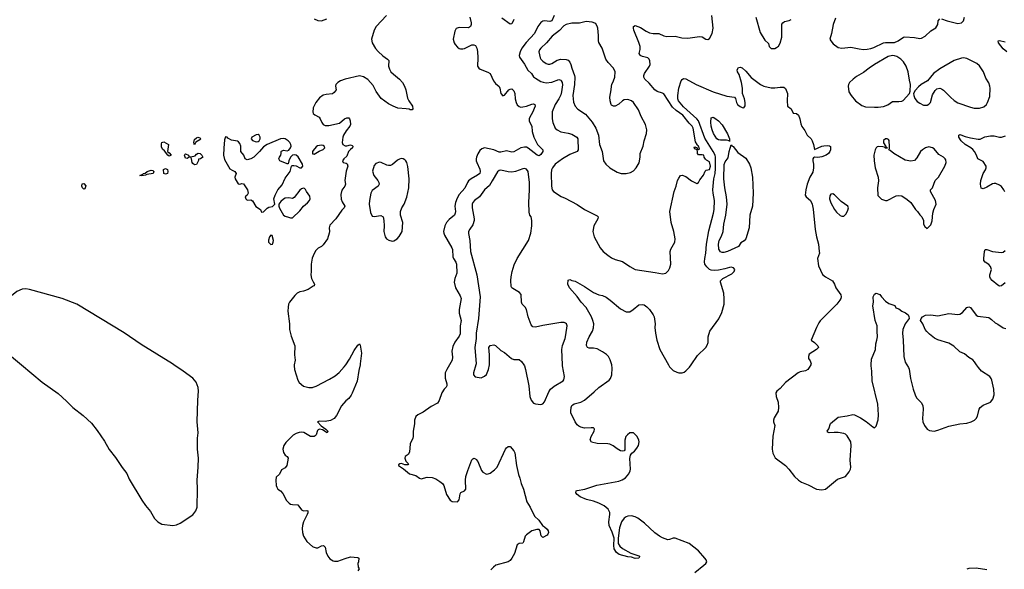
# Model space of a CAD drawing. Header units: inches. Extents: x 1834610 to 2027685, y 642842 to 774116.
# Tile 393 of 632: x 1986761 to 1997622, y 667746 to 673804. Entities that reach past the tile are written whole.
import ezdxf

# ---------------------------------------------------------------- set-up
doc = ezdxf.new("R2010")
doc.units = ezdxf.units.IN
doc.header["$MEASUREMENT"] = 0
for name, color, linetype in [('B9686', 7, 'Continuous'), ('B9687', 7, 'Continuous'), ('B9696', 7, 'Continuous'), ('B9697', 7, 'Continuous')]:
    doc.layers.add(name, color=color, linetype=linetype)

msp = doc.modelspace()

# ---------------------------------------------------------------- linework, layer by layer
at = {"layer": 'B9686', "color": 5, "elevation": 180}
for points in [[(1986782, 670000), (1987011, 669810), (1987184, 669684), (1987279, 669599), (1987348, 669530), (1987462, 669442), (1987555, 669355), (1987616, 669276), (1987697, 669157), (1987750, 669067), (1987819, 668979), (1987890, 668868), (1987942, 668802), (1987970, 668739), (1988110, 668507), (1988150, 668448), (1988203, 668383), (1988250, 668307), (1988286, 668270), (1988330, 668242), (1988450, 668229), (1988490, 668237), (1988530, 668253), (1988670, 668348), (1988705, 668390), (1988719, 668430), (1988724, 668630), (1988719, 668730), (1988730, 668870), (1988732, 668970), (1988721, 669070), (1988722, 669190), (1988729, 669250), (1988720, 669370), (1988725, 669610), (1988734, 669710), (1988729, 669751), (1988709, 669810), (1988670, 669851), (1988566, 669930), (1988462, 670000)], [(1989789, 670000), (1989787, 669990), (1989793, 669950), (1989830, 669830), (1989845, 669805), (1989890, 669765), (1989950, 669749), (1989990, 669751), (1990000, 669754)], [(1990000, 669209), (1989990, 669208), (1989970, 669210), (1989895, 669255), (1989870, 669258), (1989845, 669255), (1989810, 669244), (1989777, 669223), (1989698, 669142), (1989674, 669110), (1989663, 669070), (1989672, 669032), (1989690, 669005), (1989711, 668990), (1989722, 668970), (1989709, 668891), (1989690, 668864), (1989650, 668841), (1989626, 668794), (1989590, 668761), (1989585, 668730), (1989590, 668670), (1989596, 668650), (1989610, 668630), (1989638, 668610), (1989662, 668582), (1989706, 668506), (1989735, 668475), (1989750, 668464), (1989770, 668459), (1989830, 668458), (1989870, 668400), (1989890, 668392), (1989930, 668396), (1989941, 668390), (1989939, 668370), (1989932, 668350), (1989892, 668268), (1989881, 668230), (1989877, 668197), (1989881, 668150), (1989893, 668110), (1989930, 668053), (1989990, 667999), (1990000, 667995)]]:
    msp.add_lwpolyline(points, dxfattribs=at)
at = {"layer": 'B9687', "color": 5, "elevation": 180}
for points in [[(1990000, 672833), (1989999, 672830), (1989995, 672790), (1990000, 672771)], [(1990000, 672363), (1989990, 672350), (1989990, 672327), (1990000, 672325)], [(1990000, 671202), (1989986, 671174), (1989976, 671110), (1989978, 671030), (1989974, 670990), (1989981, 670950), (1990000, 670914)], [(1990000, 670865), (1989945, 670830), (1989892, 670812), (1989850, 670804), (1989822, 670790), (1989795, 670765), (1989739, 670690), (1989727, 670670), (1989723, 670637), (1989720, 670590), (1989738, 670450), (1989738, 670390), (1989757, 670317), (1989798, 670210), (1989793, 670110), (1989799, 670050), (1989789, 670000)], [(1988462, 670000), (1988447, 670010), (1988103, 670223), (1987914, 670354), (1987390, 670670), (1987228, 670730), (1986870, 670829), (1986830, 670836), (1986790, 670834), (1986730, 670807), (1986510, 670630), (1986470, 670587), (1986383, 670470), (1986372, 670450), (1986367, 670427), (1986372, 670410), (1986417, 670330), (1986470, 670271), (1986628, 670128), (1986782, 670000)]]:
    msp.add_lwpolyline(points, dxfattribs=at)
at = {"layer": 'B9687', "color": 5}
for points, elevation in [([(1988690, 672426), (1988682, 672450), (1988690, 672482), (1988710, 672502), (1988726, 672510), (1988750, 672502), (1988758, 672490), (1988750, 672478), (1988705, 672455)], 160), ([(1989030, 672511), (1989022, 672478), (1989012, 672388), (1989011, 672310), (1989022, 672262), (1989081, 672161), (1989104, 672144), (1989136, 672130), (1989148, 672110), (1989135, 672070), (1989137, 672050), (1989170, 671996), (1989190, 671991), (1989210, 671999), (1989230, 671993), (1989273, 671930), (1989283, 671890), (1989272, 671868), (1989248, 671852), (1989256, 671830), (1989270, 671816), (1989310, 671817), (1989330, 671806), (1989365, 671745), (1989419, 671710), (1989430, 671682), (1989450, 671687), (1989492, 671728), (1989510, 671738), (1989550, 671744), (1989570, 671762), (1989574, 671770), (1989566, 671830), (1989578, 671870), (1989610, 671930), (1989656, 671984), (1989690, 672058), (1989743, 672130), (1989759, 672190), (1989765, 672195), (1989784, 672196), (1989810, 672193), (1989850, 672172), (1989870, 672170), (1989883, 672190), (1989882, 672210), (1989833, 672293), (1989811, 672311), (1989790, 672314), (1989770, 672309), (1989747, 672290), (1989729, 672250), (1989724, 672216), (1989710, 672215), (1989630, 672250), (1989619, 672270), (1989627, 672290), (1989643, 672310), (1989647, 672330), (1989646, 672350), (1989650, 672356), (1989670, 672365), (1989710, 672358), (1989730, 672366), (1989748, 672390), (1989754, 672410), (1989751, 672430), (1989741, 672450), (1989722, 672470), (1989690, 672490), (1989670, 672494), (1989639, 672490), (1989490, 672430), (1989450, 672404), (1989406, 672350), (1989344, 672290), (1989310, 672269), (1989270, 672261), (1989250, 672270), (1989235, 672310), (1989200, 672350), (1989201, 672410), (1989190, 672440), (1989176, 672456), (1989164, 672464), (1989097, 672477), (1989058, 672498), (1989050, 672510)], 180), ([(1989390, 672537), (1989370, 672534), (1989323, 672510), (1989315, 672490), (1989330, 672471), (1989370, 672459), (1989390, 672461), (1989403, 672470), (1989413, 672490), (1989414, 672510), (1989403, 672530)], 180), ([(1988410, 672299), (1988395, 672310), (1988360, 672360), (1988336, 672376), (1988324, 672404), (1988325, 672435), (1988330, 672451), (1988350, 672456), (1988401, 672430), (1988391, 672351), (1988410, 672338), (1988431, 672309), (1988430, 672306)], 160), ([(1988690, 672205), (1988670, 672218), (1988662, 672230), (1988658, 672270), (1988650, 672286), (1988630, 672288), (1988610, 672275), (1988590, 672278), (1988579, 672310), (1988582, 672318), (1988590, 672325), (1988622, 672310), (1988632, 672292), (1988650, 672291), (1988695, 672305), (1988710, 672322), (1988729, 672331), (1988752, 672330), (1988770, 672312), (1988782, 672290), (1988754, 672270), (1988733, 672267), (1988733, 672253), (1988710, 672209)], 160), ([(1988110, 672082), (1988088, 672088), (1988119, 672101), (1988128, 672110), (1988146, 672114), (1988168, 672130), (1988210, 672145), (1988230, 672142), (1988242, 672130), (1988234, 672110), (1988162, 672098), (1988150, 672089)], 160), ([(1988370, 672102), (1988350, 672108), (1988349, 672151), (1988370, 672162), (1988390, 672151), (1988394, 672130), (1988390, 672109)], 160), ([(1987470, 671935), (1987455, 671950), (1987445, 671970), (1987450, 671995), (1987470, 671998), (1987490, 671971), (1987480, 671940)], 160), ([(1989890, 671947), (1989870, 671940), (1989850, 671925), (1989790, 671843), (1989770, 671834), (1989730, 671842), (1989690, 671837), (1989670, 671826), (1989640, 671800), (1989619, 671770), (1989619, 671750), (1989626, 671726), (1989670, 671650), (1989690, 671638), (1989726, 671626), (1989750, 671619), (1989770, 671621), (1989850, 671697), (1989893, 671750), (1989936, 671784), (1989959, 671810), (1989965, 671830), (1989960, 671860), (1989924, 671910), (1989913, 671933), (1989902, 671942)], 180), ([(1989530, 671428), (1989518, 671410), (1989505, 671375), (1989504, 671350), (1989530, 671326), (1989550, 671331), (1989559, 671350), (1989560, 671370), (1989547, 671427)], 180)]:
    msp.add_lwpolyline(points, close=True, dxfattribs=dict(at, elevation=elevation))
at = {"layer": 'B9696', "color": 5}
for points, elevation in [([(1990516, 670000), (1990501, 669939), (1990482, 669818), (1990430, 669689), (1990416, 669664), (1990391, 669630), (1990358, 669602), (1990310, 669549), (1990257, 669443), (1990230, 669409), (1990190, 669385), (1990130, 669377), (1990070, 669380), (1990048, 669372), (1990087, 669327), (1990139, 669290), (1990159, 669270), (1990152, 669250), (1990102, 669282), (1990070, 669290), (1990055, 669285), (1990045, 669275), (1990030, 669229), (1990022, 669218), (1990010, 669210), (1990000, 669209)], 180), ([(1990000, 669754), (1990030, 669763), (1990179, 669841), (1990240, 669880), (1990284, 669916), (1990342, 669978), (1990357, 670000)], 180), ([(1991502, 670000), (1991471, 669950), (1991455, 669910), (1991453, 669853), (1991472, 669790), (1991474, 669770), (1991467, 669753), (1991445, 669730), (1991418, 669690), (1991390, 669605), (1991370, 669576), (1991301, 669539), (1991210, 669477), (1991152, 669448), (1991130, 669430), (1991116, 669390), (1991115, 669350), (1991102, 669270), (1991102, 669210), (1991098, 669190), (1991068, 669130), (1991062, 669038), (1991047, 669013), (1991015, 668990), (1991008, 668972), (1991019, 668939), (1991051, 668909), (1991041, 668899), (1991030, 668896), (1991010, 668898), (1990971, 668911), (1990954, 668910), (1990941, 668899), (1990939, 668890), (1990994, 668854), (1991060, 668800), (1991130, 668779), (1991170, 668751), (1991190, 668745), (1991257, 668763), (1991310, 668759), (1991350, 668742), (1991395, 668715), (1991424, 668690), (1991439, 668670), (1991470, 668571), (1991508, 668508), (1991530, 668495), (1991589, 668491), (1991609, 668511), (1991621, 668579), (1991629, 668591), (1991669, 668611), (1991684, 668630), (1991678, 668730), (1991683, 668770), (1991704, 668836), (1991750, 668952), (1991758, 668962), (1991770, 668971), (1991790, 668965), (1991797, 668957), (1991813, 668933), (1991855, 668835), (1991870, 668816), (1991910, 668795), (1991930, 668799), (1991950, 668807), (1991999, 668841), (1992027, 668870), (1992121, 669070), (1992130, 669084), (1992150, 669099), (1992170, 669098), (1992212, 669052), (1992224, 669030), (1992240, 668890), (1992263, 668790), (1992278, 668750), (1992291, 668690), (1992319, 668630), (1992354, 668490), (1992392, 668432), (1992439, 668330), (1992489, 668289), (1992528, 668228), (1992550, 668216), (1992580, 668190), (1992592, 668170), (1992595, 668150), (1992588, 668132), (1992578, 668122), (1992530, 668095), (1992514, 668114), (1992503, 668170), (1992490, 668183), (1992465, 668185), (1992410, 668170), (1992350, 668127), (1992335, 668110), (1992319, 668050), (1992310, 668035), (1992270, 668030), (1992250, 668014), (1992219, 667921), (1992191, 667869), (1992170, 667842), (1992150, 667828), (1992014, 667790), (1991986, 667770), (1991959, 667741)], 220), ([(1991792, 670000), (1991768, 669910), (1991767, 669890), (1991787, 669867), (1991850, 669855), (1991890, 669875), (1991910, 669895), (1991934, 669950), (1991943, 670000)], 240), ([(1992321, 670000), (1992328, 669988), (1992342, 669950), (1992379, 669770), (1992388, 669650), (1992402, 669610), (1992430, 669579), (1992451, 669571), (1992510, 669561), (1992530, 669571), (1992550, 669591), (1992598, 669702), (1992618, 669730), (1992656, 669764), (1992755, 669825), (1992765, 669835), (1992770, 669870), (1992748, 669990), (1992747, 670000)], 240), ([(1994208, 667712), (1994309, 667790), (1994329, 667810), (1994339, 667830), (1994335, 667850), (1994319, 667870), (1994249, 667950), (1994144, 668030), (1993990, 668090), (1993970, 668089), (1993930, 668073), (1993910, 668072), (1993850, 668092), (1993817, 668110), (1993768, 668148), (1993653, 668253), (1993579, 668310), (1993550, 668326), (1993510, 668335), (1993470, 668333), (1993450, 668326), (1993430, 668310), (1993401, 668270), (1993376, 668204), (1993362, 668090), (1993361, 668030), (1993380, 668000), (1993410, 667975), (1993503, 667923), (1993590, 667896), (1993598, 667890), (1993597, 667883), (1993591, 667869), (1993550, 667867), (1993510, 667881), (1993470, 667884), (1993375, 667910), (1993345, 667930), (1993319, 667970), (1993315, 668010), (1993318, 668090), (1993297, 668157), (1993265, 668230), (1993261, 668270), (1993271, 668350), (1993269, 668371), (1993252, 668410), (1993210, 668445), (1993150, 668475), (1993090, 668498), (1993014, 668514), (1992944, 668544), (1992909, 668570), (1992897, 668590), (1992899, 668610), (1992910, 668616), (1992995, 668630), (1993128, 668672), (1993370, 668716), (1993408, 668732), (1993444, 668756), (1993480, 668800), (1993494, 668830), (1993497, 668850), (1993491, 668969), (1993497, 669003), (1993513, 669027), (1993543, 669050), (1993570, 669081), (1993588, 669112), (1993593, 669150), (1993591, 669170), (1993574, 669210), (1993530, 669249), (1993490, 669249), (1993464, 669230), (1993448, 669210), (1993435, 669170), (1993436, 669064), (1993427, 669053), (1993413, 669047), (1993390, 669052), (1993350, 669073), (1993306, 669106), (1993270, 669125), (1993250, 669130), (1993130, 669134), (1993068, 669148), (1993053, 669173), (1993065, 669210), (1993097, 669270), (1993101, 669290), (1993097, 669297), (1993090, 669304), (1993066, 669306), (1992990, 669303), (1992950, 669312), (1992930, 669322), (1992910, 669339), (1992887, 669370), (1992842, 669470), (1992840, 669490), (1992844, 669530), (1992852, 669550), (1992861, 669559), (1992879, 669570), (1992950, 669590), (1992990, 669612), (1993098, 669702), (1993150, 669750), (1993264, 669830), (1993278, 669850), (1993291, 669889), (1993296, 669964), (1993291, 670000)], 220), ([(1993917, 670000), (1993930, 669976), (1993970, 669938), (1994010, 669918), (1994030, 669913), (1994070, 669913), (1994090, 669919), (1994110, 669933), (1994150, 669974), (1994167, 670000)], 220), ([(1995486, 670000), (1995471, 669969), (1995453, 669947), (1995430, 669933), (1995370, 669924), (1995347, 669913), (1995210, 669805), (1995150, 669739), (1995111, 669710), (1995101, 669690), (1995105, 669650), (1995128, 669590), (1995133, 669530), (1995127, 669490), (1995084, 669416), (1995076, 669390), (1995077, 669370), (1995091, 669330), (1995068, 669212), (1995060, 669070), (1995067, 669027), (1995095, 668975), (1995210, 668889), (1995246, 668850), (1995308, 668768), (1995350, 668729), (1995386, 668706), (1995457, 668677), (1995550, 668628), (1995610, 668622), (1995648, 668630), (1995782, 668738), (1995871, 668769), (1995910, 668819), (1995925, 668850), (1995928, 668870), (1995923, 668950), (1995934, 669110), (1995930, 669150), (1995890, 669217), (1995870, 669235), (1995850, 669244), (1995790, 669255), (1995745, 669255), (1995690, 669249), (1995676, 669256), (1995669, 669270), (1995685, 669295), (1995706, 669354), (1995790, 669422), (1995890, 669436), (1995950, 669453), (1995970, 669450), (1996037, 669417), (1996097, 669377), (1996170, 669316), (1996190, 669305), (1996210, 669322), (1996230, 669392), (1996235, 669450), (1996226, 669566), (1996164, 669824), (1996160, 669930), (1996152, 669990), (1996153, 670000)], 220), ([(1996547, 670000), (1996566, 669970), (1996573, 669953), (1996587, 669850), (1996617, 669730), (1996638, 669670), (1996655, 669635), (1996703, 669583), (1996722, 669550), (1996728, 669510), (1996719, 669410), (1996722, 669370), (1996740, 669330), (1996770, 669289), (1996795, 669275), (1996850, 669270), (1996890, 669280), (1997010, 669323), (1997130, 669349), (1997210, 669356), (1997256, 669370), (1997292, 669390), (1997313, 669410), (1997325, 669435), (1997343, 669510), (1997355, 669530), (1997390, 669556), (1997470, 669588), (1997497, 669623), (1997511, 669670), (1997506, 669730), (1997486, 669830), (1997477, 669850), (1997461, 669870), (1997370, 669931), (1997337, 669970), (1997317, 670000)], 220), ([(1990000, 667995), (1990030, 667982), (1990050, 667984), (1990090, 668005), (1990111, 668010), (1990130, 667991), (1990142, 667930), (1990159, 667890), (1990182, 667862), (1990218, 667838), (1990234, 667834), (1990270, 667835), (1990350, 667867), (1990410, 667884), (1990490, 667876), (1990502, 667870), (1990499, 667830), (1990491, 667810), (1990496, 667770), (1990505, 667750), (1990490, 667728)], 180), ([(1997430, 667740), (1997310, 667757), (1997230, 667756), (1997210, 667746)], 220)]:
    msp.add_lwpolyline(points, dxfattribs=dict(at, elevation=elevation))
at = {"layer": 'B9697', "color": 5}
for points, elevation in [([(1990809, 673851), (1990694, 673730), (1990670, 673690), (1990643, 673590), (1990650, 673550), (1990686, 673486), (1990714, 673454), (1990766, 673406), (1990819, 673370), (1990833, 673353), (1990830, 673290), (1990840, 673260), (1990856, 673230), (1990883, 673203), (1990950, 673150), (1990985, 673110), (1991007, 673070), (1991021, 673030), (1991040, 672940), (1991054, 672910), (1991094, 672850), (1991098, 672822), (1991092, 672810), (1991070, 672810), (1991057, 672817), (1991023, 672823), (1990933, 672830), (1990880, 672850), (1990830, 672875), (1990750, 672936), (1990694, 673014), (1990659, 673079), (1990603, 673143), (1990555, 673175), (1990510, 673184), (1990351, 673149), (1990301, 673130), (1990270, 673110), (1990250, 673090), (1990245, 673070), (1990252, 673030), (1990230, 673000), (1990210, 672986), (1990141, 672979), (1990109, 672971), (1990070, 672941), (1990027, 672890), (1990000, 672833)], 180), ([(1990010, 673812), (1990050, 673794), (1990090, 673792), (1990150, 673812)], 180), ([(1991726, 673830), (1991741, 673770), (1991740, 673750), (1991732, 673728), (1991710, 673714), (1991610, 673716), (1991575, 673705), (1991561, 673679), (1991543, 673590), (1991553, 673550), (1991564, 673530), (1991590, 673502), (1991610, 673485), (1991622, 673482), (1991650, 673483), (1991668, 673488), (1991750, 673525), (1991770, 673528), (1991790, 673519), (1991805, 673490), (1991812, 673452), (1991815, 673385), (1991810, 673290), (1991824, 673270), (1991839, 673259), (1991924, 673224), (1991949, 673209), (1991987, 673130), (1992010, 673102), (1992049, 673069), (1992059, 673050), (1992069, 672989), (1992090, 672963), (1992110, 672971), (1992157, 673030), (1992170, 673039), (1992190, 673041), (1992210, 673020), (1992223, 672990), (1992228, 672930), (1992238, 672890), (1992250, 672867), (1992270, 672848), (1992290, 672841), (1992310, 672842), (1992350, 672850), (1992410, 672873), (1992430, 672875), (1992443, 672870), (1992447, 672850), (1992418, 672782), (1992389, 672730), (1992382, 672710), (1992381, 672690), (1992387, 672670), (1992410, 672630), (1992414, 672570), (1992433, 672510), (1992474, 672430), (1992531, 672370), (1992533, 672350), (1992510, 672318), (1992490, 672305), (1992470, 672312), (1992370, 672388), (1992350, 672397), (1992330, 672399), (1992289, 672391), (1992210, 672348), (1992190, 672343), (1992130, 672357), (1992070, 672344), (1992050, 672345), (1991990, 672371), (1991890, 672390), (1991858, 672382), (1991837, 672363), (1991814, 672326), (1991800, 672290), (1991796, 672270), (1991797, 672250), (1991804, 672230), (1991836, 672156), (1991839, 672130), (1991835, 672110), (1991812, 672090), (1991740, 672050), (1991712, 672028), (1991700, 672010), (1991673, 671947), (1991610, 671877), (1991585, 671835), (1991568, 671790), (1991561, 671750), (1991569, 671690), (1991566, 671670), (1991556, 671650), (1991497, 671603), (1991468, 671570), (1991450, 671530), (1991436, 671470), (1991439, 671450), (1991448, 671428), (1991529, 671289), (1991535, 671270), (1991540, 671190), (1991547, 671170), (1991573, 671130), (1991581, 671110), (1991582, 671010), (1991560, 670950), (1991554, 670910), (1991568, 670848), (1991620, 670760), (1991630, 670730), (1991608, 670608), (1991610, 670570), (1991630, 670490), (1991621, 670430), (1991620, 670340), (1991610, 670316), (1991562, 670250), (1991539, 670201), (1991529, 670151), (1991537, 670083), (1991533, 670050), (1991502, 670000)], 220), ([(1992213, 673807), (1992190, 673760), (1992170, 673753), (1992079, 673819)], 220), ([(1992658, 673850), (1992630, 673790), (1992610, 673783), (1992549, 673791), (1992530, 673786), (1992510, 673773), (1992475, 673730), (1992440, 673650), (1992349, 673551), (1992301, 673490), (1992280, 673450), (1992272, 673410), (1992274, 673390), (1992330, 673315), (1992367, 673247), (1992405, 673210), (1992430, 673173), (1992450, 673158), (1992510, 673124), (1992534, 673114), (1992569, 673109), (1992630, 673116), (1992710, 673143), (1992730, 673136), (1992735, 673130), (1992744, 673110), (1992747, 673087), (1992738, 673010), (1992730, 672975), (1992710, 672933), (1992668, 672870), (1992635, 672790), (1992635, 672710), (1992642, 672670), (1992669, 672610), (1992690, 672589), (1992730, 672567), (1992810, 672554), (1992850, 672541), (1992908, 672508), (1992917, 672490), (1992920, 672370), (1992910, 672352), (1992830, 672317), (1992749, 672271), (1992667, 672210), (1992638, 672170), (1992628, 672150), (1992623, 672110), (1992629, 671969), (1992636, 671930), (1992651, 671911), (1992735, 671855), (1992778, 671838), (1992910, 671767), (1992990, 671711), (1993130, 671643), (1993141, 671630), (1993139, 671610), (1993093, 671530), (1993083, 671470), (1993098, 671410), (1993165, 671290), (1993199, 671250), (1993248, 671208), (1993290, 671179), (1993330, 671159), (1993410, 671137), (1993490, 671082), (1993550, 671051), (1993770, 671019), (1993850, 671003), (1993890, 671011), (1993919, 671041), (1993934, 671070), (1993943, 671110), (1993938, 671250), (1993945, 671275), (1993986, 671350), (1993992, 671390), (1993978, 671470), (1993947, 671570), (1993932, 671690), (1993979, 671910), (1994003, 671970), (1994017, 672030), (1994030, 672058), (1994050, 672086), (1994070, 672091), (1994110, 672076), (1994170, 672026), (1994230, 671998), (1994250, 672011), (1994262, 672038), (1994304, 672090), (1994324, 672136), (1994334, 672146), (1994370, 672154), (1994382, 672190), (1994370, 672238), (1994336, 672256), (1994325, 672265), (1994312, 672290), (1994309, 672309), (1994290, 672315), (1994250, 672315), (1994239, 672330), (1994236, 672356), (1994229, 672369), (1994218, 672378), (1994210, 672378), (1994202, 672390), (1994210, 672402), (1994233, 672393), (1994238, 672378), (1994250, 672374), (1994258, 672382), (1994248, 672410), (1994237, 672417), (1994234, 672430), (1994217, 672457), (1994191, 672610), (1994178, 672630), (1994144, 672664), (1994077, 672750), (1994003, 672803), (1993961, 672841), (1993865, 672985), (1993853, 672993), (1993793, 673013), (1993768, 673030), (1993705, 673105), (1993655, 673150), (1993647, 673170), (1993647, 673190), (1993654, 673210), (1993708, 673290), (1993715, 673310), (1993712, 673350), (1993704, 673370), (1993690, 673382), (1993630, 673398), (1993606, 673410), (1993600, 673420), (1993596, 673430), (1993606, 673474), (1993604, 673510), (1993592, 673552), (1993536, 673690), (1993530, 673710), (1993530, 673730), (1993550, 673741), (1993610, 673716), (1993670, 673678), (1993710, 673659), (1993750, 673650), (1993810, 673650), (1993866, 673626), (1993898, 673618), (1993990, 673622), (1994064, 673604), (1994130, 673601), (1994258, 673618), (1994290, 673614), (1994330, 673590), (1994350, 673586), (1994370, 673598), (1994398, 673650), (1994411, 673710), (1994395, 673850)], 240), ([(1994881, 673830), (1994930, 673661), (1994980, 673580), (1995020, 673540), (1995030, 673507), (1995050, 673488), (1995090, 673488), (1995110, 673497), (1995130, 673513), (1995150, 673544), (1995168, 673610), (1995167, 673753), (1995179, 673770), (1995197, 673783), (1995250, 673795), (1995270, 673805)], 240), ([(1995761, 673819), (1995735, 673750), (1995716, 673650), (1995697, 673590), (1995707, 673570), (1995736, 673536), (1995790, 673499), (1995830, 673490), (1995930, 673500), (1996021, 673481), (1996070, 673477), (1996110, 673479), (1996150, 673485), (1996183, 673497), (1996290, 673548), (1996313, 673553), (1996410, 673554), (1996450, 673571), (1996509, 673610), (1996526, 673614), (1996630, 673609), (1996690, 673598), (1996710, 673601), (1996750, 673622), (1996810, 673680), (1996867, 673713), (1996887, 673750), (1996894, 673790), (1996910, 673812)], 240), ([(1996930, 673812), (1996991, 673791), (1997110, 673761), (1997150, 673770), (1997170, 673790), (1997184, 673830)], 240), ([(1997651, 673451), (1997610, 673482), (1997559, 673550), (1997555, 673570), (1997570, 673575), (1997630, 673560)], 220), ([(1994167, 670000), (1994236, 670104), (1994330, 670190), (1994345, 670215), (1994354, 670246), (1994356, 670310), (1994372, 670370), (1994473, 670507), (1994505, 670575), (1994531, 670669), (1994533, 670727), (1994530, 670790), (1994490, 670910), (1994493, 670927), (1994518, 670950), (1994616, 671004), (1994644, 671030), (1994651, 671050), (1994634, 671070), (1994610, 671075), (1994590, 671074), (1994541, 671059), (1994470, 671044), (1994430, 671040), (1994390, 671042), (1994370, 671051), (1994339, 671079), (1994319, 671110), (1994315, 671135), (1994317, 671170), (1994330, 671230), (1994337, 671330), (1994363, 671477), (1994414, 671670), (1994420, 671710), (1994424, 671810), (1994410, 671890), (1994408, 671930), (1994417, 672050), (1994431, 672109), (1994436, 672164), (1994436, 672290), (1994431, 672310), (1994411, 672350), (1994318, 672498), (1994249, 672690), (1994231, 672711), (1994085, 672845), (1994028, 672910), (1994019, 672930), (1994019, 672970), (1994032, 673048), (1994059, 673130), (1994070, 673145), (1994085, 673155), (1994110, 673152), (1994224, 673090), (1994410, 673008), (1994562, 672962), (1994647, 672950), (1994657, 672937), (1994667, 672890), (1994678, 672870), (1994710, 672846), (1994730, 672836), (1994750, 672833), (1994764, 672856), (1994765, 672890), (1994756, 672930), (1994734, 672990), (1994733, 673050), (1994724, 673110), (1994698, 673198), (1994679, 673230), (1994675, 673250), (1994690, 673278), (1994710, 673282), (1994730, 673272), (1994770, 673236), (1994828, 673168), (1994931, 673090), (1994970, 673073), (1995049, 673051), (1995090, 673051), (1995150, 673061), (1995190, 673061), (1995210, 673046), (1995230, 672990), (1995227, 672910), (1995231, 672851), (1995270, 672822), (1995292, 672772), (1995330, 672771), (1995350, 672751), (1995366, 672710), (1995376, 672656), (1995387, 672627), (1995422, 672582), (1995446, 672530), (1995490, 672490), (1995504, 672470), (1995519, 672430), (1995530, 672372), (1995609, 672410), (1995630, 672415), (1995677, 672417), (1995694, 672414), (1995705, 672405), (1995706, 672370), (1995696, 672350), (1995681, 672330), (1995656, 672310), (1995609, 672291), (1995565, 672285), (1995530, 672290), (1995517, 672283), (1995510, 672270), (1995510, 672250), (1995517, 672210), (1995518, 672170), (1995510, 672122), (1995476, 672070), (1995448, 671992), (1995431, 671930), (1995424, 671870), (1995436, 671850), (1995485, 671810), (1995502, 671770), (1995515, 671715), (1995534, 671490), (1995549, 671409), (1995571, 671330), (1995580, 671250), (1995582, 671230), (1995560, 671170), (1995571, 671091), (1995616, 670996), (1995649, 670969), (1995702, 670942), (1995725, 670925), (1995748, 670888), (1995765, 670850), (1995817, 670770), (1995823, 670750), (1995819, 670730), (1995808, 670712), (1995774, 670670), (1995710, 670601), (1995590, 670484), (1995576, 670464), (1995551, 670411), (1995492, 670270), (1995530, 670245), (1995566, 670210), (1995571, 670190), (1995552, 670170), (1995470, 670119), (1995462, 670090), (1995463, 670070), (1995482, 670042), (1995490, 670010), (1995486, 670000)], 220), ([(1990000, 672771), (1990000, 672770), (1990016, 672756), (1990063, 672730), (1990077, 672710), (1990094, 672670), (1990110, 672649), (1990130, 672636), (1990170, 672636), (1990290, 672662), (1990345, 672710), (1990370, 672722), (1990390, 672722), (1990400, 672710), (1990407, 672690), (1990412, 672648), (1990403, 672630), (1990362, 672578), (1990332, 672530), (1990325, 672510), (1990317, 672450), (1990324, 672430), (1990350, 672414), (1990370, 672413), (1990410, 672425), (1990430, 672417), (1990435, 672410), (1990433, 672390), (1990410, 672374), (1990389, 672351), (1990370, 672299), (1990336, 672270), (1990322, 672250), (1990331, 672231), (1990363, 672223), (1990375, 672215), (1990380, 672190), (1990364, 672136), (1990348, 672030), (1990355, 671990), (1990348, 671970), (1990314, 671926), (1990302, 671878), (1990306, 671826), (1990318, 671798), (1990348, 671750), (1990340, 671730), (1990316, 671704), (1990250, 671610), (1990182, 671538), (1990175, 671510), (1990177, 671470), (1990174, 671450), (1990157, 671390), (1990110, 671323), (1990090, 671305), (1990055, 671285), (1990025, 671255), (1990000, 671202)], 180), ([(1997626, 671906), (1997615, 671930), (1997590, 671965), (1997570, 671981), (1997530, 672000), (1997510, 672000), (1997490, 671995), (1997430, 671957), (1997390, 671938), (1997367, 671947), (1997358, 671990), (1997364, 672030), (1997390, 672110), (1997416, 672150), (1997423, 672170), (1997421, 672190), (1997390, 672242), (1997330, 672269), (1997317, 672310), (1997294, 672350), (1997274, 672374), (1997252, 672392), (1997190, 672428), (1997147, 672470), (1997122, 672510), (1997121, 672530), (1997130, 672538), (1997144, 672536), (1997190, 672517), (1997250, 672500), (1997334, 672486), (1997354, 672486), (1997408, 672512), (1997470, 672524), (1997510, 672522), (1997568, 672508), (1997590, 672509), (1997635, 672525)], 220), ([(1990000, 672325), (1990010, 672322), (1990064, 672356), (1990110, 672373), (1990126, 672390), (1990121, 672410), (1990110, 672417), (1990090, 672420), (1990048, 672412), (1990030, 672402), (1990000, 672363)], 180), ([(1992747, 670000), (1992740, 670170), (1992748, 670212), (1992777, 670290), (1992787, 670330), (1992799, 670430), (1992792, 670450), (1992780, 670460), (1992766, 670466), (1992730, 670468), (1992530, 670434), (1992450, 670414), (1992420, 670420), (1992402, 670442), (1992370, 670530), (1992351, 670611), (1992336, 670636), (1992304, 670670), (1992296, 670690), (1992294, 670774), (1992276, 670796), (1992200, 670840), (1992189, 670849), (1992183, 670863), (1992177, 670930), (1992181, 670970), (1992193, 671030), (1992217, 671103), (1992248, 671172), (1992375, 671370), (1992398, 671450), (1992409, 671530), (1992409, 671590), (1992403, 671630), (1992390, 671650), (1992382, 671682), (1992379, 671790), (1992385, 671930), (1992383, 672010), (1992370, 672129), (1992350, 672155), (1992330, 672162), (1992310, 672161), (1992230, 672130), (1992190, 672123), (1992150, 672127), (1992070, 672147), (1992050, 672143), (1992030, 672128), (1991974, 672026), (1991943, 671977), (1991888, 671930), (1991833, 671850), (1991778, 671810), (1991760, 671790), (1991753, 671770), (1991751, 671731), (1991774, 671610), (1991773, 671590), (1991758, 671542), (1991725, 671495), (1991712, 671468), (1991712, 671448), (1991728, 671370), (1991734, 671250), (1991804, 670990), (1991840, 670750), (1991821, 670510), (1991797, 670350), (1991795, 670290), (1991783, 670190), (1991795, 670010), (1991792, 670000)], 240), ([(1997630, 670904), (1997590, 670872), (1997570, 670867), (1997550, 670876), (1997489, 670929), (1997471, 670950), (1997463, 670970), (1997464, 670990), (1997479, 671050), (1997470, 671084), (1997450, 671105), (1997410, 671130), (1997397, 671150), (1997396, 671170), (1997403, 671250), (1997410, 671270), (1997430, 671270), (1997490, 671250), (1997590, 671239), (1997610, 671241), (1997630, 671259)], 220), ([(1990000, 670914), (1990012, 670890), (1990008, 670870), (1990000, 670865)], 180), ([(1993291, 670000), (1993290, 670010), (1993276, 670056), (1993256, 670090), (1993233, 670113), (1993190, 670144), (1993130, 670176), (1993090, 670184), (1993042, 670182), (1993023, 670190), (1993014, 670214), (1993017, 670250), (1993041, 670310), (1993080, 670370), (1993092, 670408), (1993094, 670450), (1993085, 670490), (1993070, 670530), (1993010, 670632), (1992954, 670690), (1992910, 670753), (1992824, 670850), (1992809, 670890), (1992810, 670934), (1992830, 670942), (1992851, 670931), (1992890, 670921), (1992990, 670864), (1993090, 670796), (1993150, 670770), (1993190, 670763), (1993230, 670745), (1993274, 670714), (1993390, 670617), (1993450, 670585), (1993490, 670585), (1993529, 670610), (1993590, 670662), (1993630, 670665), (1993650, 670660), (1993680, 670640), (1993709, 670609), (1993750, 670550), (1993758, 670530), (1993771, 670451), (1993768, 670410), (1993774, 670350), (1993788, 670270), (1993823, 670170), (1993917, 670000)], 220), ([(1996153, 670000), (1996156, 670064), (1996200, 670170), (1996204, 670230), (1996217, 670270), (1996223, 670310), (1996218, 670370), (1996221, 670430), (1996198, 670490), (1996172, 670650), (1996178, 670690), (1996177, 670750), (1996190, 670778), (1996210, 670791), (1996250, 670776), (1996267, 670750), (1996310, 670701), (1996350, 670674), (1996413, 670653), (1996427, 670627), (1996458, 670618), (1996491, 670590), (1996533, 670573), (1996562, 670550), (1996570, 670534), (1996571, 670510), (1996530, 670450), (1996503, 670390), (1996499, 670350), (1996507, 670270), (1996514, 670090), (1996527, 670030), (1996547, 670000)], 220), ([(1997317, 670000), (1997294, 670034), (1997274, 670054), (1997230, 670080), (1997181, 670121), (1997130, 670144), (1997065, 670205), (1997010, 670239), (1996890, 670274), (1996853, 670293), (1996796, 670336), (1996766, 670366), (1996750, 670390), (1996723, 670450), (1996699, 670490), (1996704, 670510), (1996719, 670530), (1996752, 670548), (1996810, 670550), (1996890, 670539), (1997010, 670565), (1997110, 670555), (1997130, 670557), (1997162, 670578), (1997210, 670631), (1997230, 670639), (1997250, 670630), (1997310, 670547), (1997330, 670536), (1997450, 670520), (1997480, 670500), (1997522, 670462), (1997550, 670448), (1997610, 670406), (1997639, 670401)], 220), ([(1990357, 670000), (1990398, 670062), (1990450, 670158), (1990490, 670218), (1990510, 670232), (1990517, 670217), (1990533, 670130), (1990518, 670010), (1990516, 670000)], 180), ([(1991943, 670000), (1991944, 670004), (1991945, 670110), (1991935, 670190), (1991950, 670211), (1991990, 670219), (1992010, 670211), (1992070, 670157), (1992110, 670137), (1992185, 670070), (1992210, 670059), (1992270, 670058), (1992298, 670038), (1992321, 670000)], 240)]:
    msp.add_lwpolyline(points, dxfattribs=dict(at, elevation=elevation))
for points, elevation in [([(1993010, 673785), (1992935, 673765), (1992850, 673764), (1992788, 673752), (1992763, 673737), (1992715, 673685), (1992636, 673624), (1992573, 673547), (1992509, 673490), (1992495, 673470), (1992488, 673450), (1992504, 673384), (1992510, 673369), (1992530, 673347), (1992570, 673320), (1992590, 673315), (1992610, 673315), (1992630, 673321), (1992690, 673359), (1992730, 673370), (1992790, 673366), (1992810, 673357), (1992830, 673336), (1992842, 673310), (1992851, 673270), (1992881, 673190), (1992884, 673170), (1992881, 673090), (1992862, 672970), (1992870, 672896), (1992889, 672850), (1992918, 672818), (1993002, 672762), (1993075, 672675), (1993117, 672610), (1993145, 672530), (1993156, 672430), (1993186, 672350), (1993201, 672250), (1993226, 672210), (1993271, 672171), (1993350, 672124), (1993394, 672110), (1993450, 672108), (1993500, 672120), (1993530, 672137), (1993563, 672170), (1993593, 672227), (1993607, 672290), (1993604, 672330), (1993638, 672410), (1993649, 672470), (1993677, 672550), (1993679, 672590), (1993664, 672650), (1993617, 672737), (1993588, 672810), (1993533, 672890), (1993510, 672910), (1993470, 672924), (1993430, 672920), (1993410, 672908), (1993369, 672871), (1993330, 672851), (1993310, 672850), (1993290, 672861), (1993284, 672870), (1993273, 672910), (1993272, 672950), (1993286, 673030), (1993288, 673072), (1993291, 673090), (1993313, 673130), (1993326, 673170), (1993330, 673230), (1993311, 673270), (1993252, 673332), (1993227, 673370), (1993186, 673490), (1993150, 673554), (1993144, 673570), (1993145, 673630), (1993137, 673710), (1993131, 673731), (1993117, 673757), (1993106, 673766), (1993076, 673776)], 260), ([(1996390, 673410), (1996342, 673398), (1996190, 673311), (1996130, 673271), (1996070, 673222), (1995990, 673178), (1995953, 673150), (1995915, 673110), (1995904, 673090), (1995899, 673070), (1995908, 673010), (1995933, 672970), (1995980, 672910), (1996050, 672859), (1996090, 672845), (1996190, 672838), (1996230, 672838), (1996290, 672848), (1996336, 672864), (1996390, 672902), (1996459, 672901), (1996490, 672906), (1996506, 672914), (1996575, 672990), (1996585, 673015), (1996589, 673090), (1996577, 673137), (1996562, 673230), (1996538, 673290), (1996510, 673339), (1996479, 673370), (1996437, 673397), (1996410, 673407)], 240), ([(1997170, 673382), (1997150, 673379), (1997070, 673353), (1996910, 673264), (1996842, 673210), (1996775, 673130), (1996706, 673090), (1996675, 673065), (1996637, 673023), (1996621, 672990), (1996623, 672970), (1996635, 672935), (1996662, 672902), (1996690, 672882), (1996730, 672862), (1996770, 672862), (1996790, 672871), (1996808, 672892), (1996830, 672976), (1996858, 673022), (1996878, 673042), (1996910, 673050), (1996930, 673043), (1996950, 673028), (1997028, 672950), (1997070, 672914), (1997110, 672889), (1997250, 672838), (1997290, 672828), (1997350, 672828), (1997395, 672845), (1997425, 672870), (1997436, 672890), (1997464, 672956), (1997467, 673050), (1997463, 673070), (1997450, 673109), (1997419, 673159), (1997391, 673230), (1997350, 673297), (1997320, 673320), (1997210, 673376)], 240), ([(1994590, 672463), (1994588, 672468), (1994557, 672477), (1994490, 672475), (1994470, 672478), (1994450, 672490), (1994413, 672550), (1994400, 672590), (1994390, 672629), (1994385, 672675), (1994390, 672721), (1994410, 672730), (1994430, 672719), (1994470, 672688), (1994510, 672646), (1994570, 672546), (1994591, 672489)], 180), ([(1994510, 671238), (1994490, 671245), (1994474, 671274), (1994471, 671330), (1994478, 671370), (1994502, 671418), (1994519, 671470), (1994528, 671550), (1994551, 671649), (1994564, 671770), (1994558, 671850), (1994539, 671950), (1994529, 672049), (1994532, 672208), (1994543, 672237), (1994577, 672283), (1994586, 672350), (1994610, 672426), (1994615, 672415), (1994630, 672408), (1994681, 672341), (1994770, 672277), (1994813, 672210), (1994825, 672170), (1994845, 672070), (1994852, 671890), (1994845, 671750), (1994814, 671650), (1994809, 671510), (1994772, 671390), (1994753, 671367), (1994716, 671344), (1994690, 671303), (1994570, 671250), (1994530, 671239)], 180), ([(1996310, 672489), (1996288, 672472), (1996288, 672448), (1996314, 672406), (1996314, 672394), (1996326, 672394), (1996333, 672387), (1996311, 672389), (1996299, 672399), (1996282, 672402), (1996233, 672407), (1996218, 672402), (1996208, 672392), (1996198, 672370), (1996184, 672310), (1996185, 672250), (1996199, 672170), (1996232, 672070), (1996233, 672027), (1996224, 671950), (1996227, 671867), (1996266, 671826), (1996310, 671812), (1996330, 671812), (1996430, 671861), (1996450, 671866), (1996490, 671861), (1996550, 671821), (1996591, 671790), (1996641, 671710), (1996665, 671690), (1996690, 671652), (1996712, 671630), (1996732, 671590), (1996732, 671550), (1996746, 671526), (1996770, 671502), (1996810, 671542), (1996828, 671588), (1996834, 671670), (1996844, 671710), (1996872, 671770), (1996862, 671810), (1996809, 671910), (1996809, 671930), (1996830, 671951), (1996860, 672030), (1996895, 672070), (1996967, 672190), (1996981, 672230), (1996978, 672258), (1996971, 672271), (1996950, 672289), (1996898, 672318), (1996850, 672381), (1996830, 672393), (1996790, 672401), (1996751, 672390), (1996719, 672370), (1996699, 672350), (1996657, 672283), (1996630, 672253), (1996590, 672244), (1996530, 672255), (1996402, 672330), (1996363, 672363), (1996348, 672370), (1996355, 672385), (1996357, 672403), (1996352, 672472), (1996343, 672483), (1996330, 672489)], 240), ([(1990970, 672274), (1990950, 672268), (1990930, 672256), (1990874, 672206), (1990850, 672195), (1990830, 672195), (1990810, 672201), (1990750, 672231), (1990730, 672232), (1990690, 672220), (1990670, 672195), (1990653, 672133), (1990667, 672087), (1990712, 672030), (1990723, 672010), (1990726, 671990), (1990715, 671970), (1990650, 671920), (1990635, 671890), (1990618, 671810), (1990615, 671770), (1990630, 671679), (1990650, 671637), (1990670, 671634), (1990746, 671646), (1990770, 671631), (1990778, 671590), (1990781, 671530), (1990778, 671470), (1990792, 671412), (1990809, 671389), (1990832, 671372), (1990870, 671363), (1990890, 671367), (1990924, 671390), (1990946, 671414), (1990979, 671470), (1990988, 671570), (1990962, 671650), (1990960, 671690), (1990976, 671730), (1991001, 671770), (1991030, 671847), (1991052, 671950), (1991056, 672050), (1991044, 672184), (1991031, 672231), (1991020, 672250), (1991010, 672261), (1990990, 672272)], 220), ([(1995730, 671883), (1995710, 671879), (1995697, 671863), (1995694, 671830), (1995710, 671786), (1995750, 671711), (1995770, 671684), (1995810, 671646), (1995830, 671638), (1995850, 671638), (1995876, 671664), (1995897, 671703), (1995902, 671730), (1995895, 671750), (1995821, 671801), (1995750, 671872)], 240)]:
    msp.add_lwpolyline(points, close=True, dxfattribs=dict(at, elevation=elevation))

doc.saveas('drawing.dxf')
